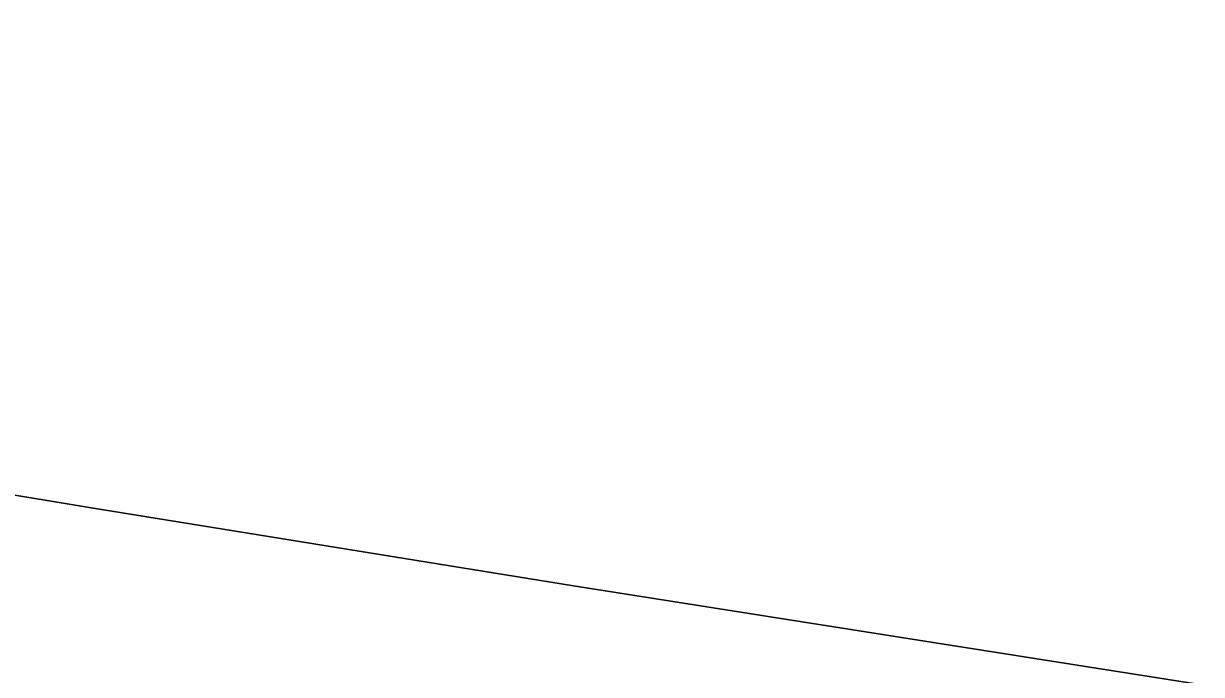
# Model space of a CAD drawing. Extents: x 3823584 to 3861785, y 301729 to 327625.
# Drawn here: x 3853251.6 to 3853524.4, y 319410.8 to 319561.6 of the extents above; entities that cross this region are included whole.
import ezdxf

# ---------------------------------------------------------------- set-up
doc = ezdxf.new("R2010")
doc.units = 0
for name, color, linetype in [('V-CHAN-NAID', 7, 'Continuous'), ('V-GRID-MAJR', 7, 'Continuous'), ('V-RIVR-EDGE', 7, 'Continuous'), ('V-TOPO-DPTH', 7, 'Continuous'), ('V-TOPO-MINR', 7, 'Continuous')]:
    doc.layers.add(name, color=color, linetype=linetype)

msp = doc.modelspace()

# ---------------------------------------------------------------- linework, layer by layer
at = {"layer": 'V-GRID-MAJR'}
msp.add_spline([(3827642.978, 319275.864), (3832951.406, 319355.783), (3838259.823, 319436.473), (3843568.228, 319517.936), (3848876.6210000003, 319600.17), (3854185.002, 319683.177), (3859493.3710000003, 319766.956), (3859493.372, 319766.956)], degree=3, dxfattribs=at)
at = {"layer": 'V-RIVR-EDGE'}
msp.add_spline([(3842841.53946351, 321100.2444347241), (3842868.291653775, 321083.9189782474), (3842887.6892579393, 321072.7014419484), (3842926.4988761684, 321056.09393629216), (3842950.7443803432, 321041.4649776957), (3842972.070096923, 321024.41507115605), (3842988.05147549, 321006.4071125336), (3843009.861621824, 320988.87037459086), (3843033.1286598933, 320971.33003417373), (3843055.431641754, 320956.7058788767), (3843078.7166921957, 320946.44999713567), (3843098.1263046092, 320940.08876662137), (3843142.744276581, 320915.69676181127), (3843156.320317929, 320906.9217883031), (3843166.981374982, 320897.6683891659), (3843193.6586345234, 320884.49031818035), (3843216.4556527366, 320873.2643761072), (3843237.304144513, 320859.61508444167), (3843254.7616280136, 320849.3736125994), (3843280.4712288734, 320837.65483499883), (3843294.0472702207, 320828.8798614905), (3843315.3825934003, 320815.7149995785), (3843374.5466670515, 320782.0599890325), (3843408.0191522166, 320767.4082147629), (3843439.065886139, 320753.73370577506), (3843485.1407498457, 320729.33809849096), (3843531.7072482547, 320707.3694432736), (3843569.0611755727, 320691.25117067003), (3843614.173183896, 320670.25737908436), (3843636.4845715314, 320659.0326378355), (3843664.610317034, 320642.45155032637), (3843700.9725691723, 320618.07995953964), (3843732.4905237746, 320598.57668278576), (3843761.5983378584, 320586.3638688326), (3843794.592397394, 320574.6270788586), (3843841.175707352, 320559.4572517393), (3843869.317063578, 320549.1893617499), (3843895.9979255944, 320537.4681824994), (3843934.800338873, 320517.9468933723), (3843983.776977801, 320488.68777535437), (3844036.6422638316, 320460.87594247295), (3844067.6974035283, 320450.60084753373), (3844099.230968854, 320437.41076829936), (3844147.2567606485, 320416.40977176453), (3844198.681966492, 320395.40036945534), (3844231.6640177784, 320378.80727369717), (3844260.7694302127, 320365.6231985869), (3844285.498163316, 320350.0217780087), (3844318.4718088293, 320330.0292682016), (3844340.7783931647, 320316.86200464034), (3844370.3634320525, 320301.2485758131), (3844413.0508899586, 320281.71768008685), (3844464.954521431, 320257.79329348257), (3844507.6347743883, 320235.34861428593), (3844559.533602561, 320209.4817053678), (3844611.925266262, 320186.5273790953), (3844641.5175100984, 320173.82773373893), (3844659.969070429, 320172.8108412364), (3844685.6966836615, 320168.37652231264), (3844698.8027051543, 320165.9159471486), (3844709.9638026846, 320162.48891412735), (3844717.7302894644, 320161.0128091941), (3844736.1746448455, 320157.0821332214), (3844761.8926514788, 320148.76276966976), (3844788.5771159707, 320138.49848215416), (3844802.1519564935, 320129.2378780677), (3844822.9884400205, 320110.732280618), (3844840.4399193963, 320098.0626558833), (3844854.9896235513, 320090.25654188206), (3844877.313019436, 320083.88810641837), (3844898.18072441, 320078.0089040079), (3844924.8844020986, 320075.51470574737), (3844948.1754566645, 320067.6869768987), (3844995.2407947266, 320051.0590572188), (3845092.7384626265, 320004.68278646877), (3845127.184610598, 319990.9998717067), (3845178.6014106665, 319966.59105534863), (3845233.9044561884, 319942.65826297), (3845254.287731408, 319937.2658919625), (3845267.870977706, 319931.4047019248), (3845279.993729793, 319924.09022262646), (3845291.1224050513, 319907.55116398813), (3845303.7043695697, 319889.5516111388), (3845313.880996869, 319880.7850434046), (3845344.425288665, 319860.31290714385), (3845386.1330796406, 319837.3849990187), (3845433.1780036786, 319812.50135950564), (3845466.1672599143, 319798.82204721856), (3845499.6433475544, 319785.6271646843), (3845540.393086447, 319768.0435945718), (3845605.4003377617, 319740.68737164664), (3845645.6500361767, 319717.2774354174), (3845675.7339147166, 319707.00474212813), (3845744.625009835, 319679.1532820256), (3845798.473565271, 319656.1953532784), (3845841.1718306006, 319641.0351327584), (3845897.9365711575, 319619.04126021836), (3845920.2491596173, 319608.302149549), (3845955.660564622, 319592.1886802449), (3845983.317491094, 319582.40762165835), (3846002.7283043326, 319576.5320217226), (3846033.7846448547, 319566.7425573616), (3846064.358957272, 319558.41118556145), (3846131.303927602, 319529.1076370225), (3846195.8315524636, 319504.1807678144), (3846263.751386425, 319476.3317093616), (3846288.980160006, 319466.5566548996), (3846319.068841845, 319458.2264839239), (3846370.0132204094, 319439.16080475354), (3846428.2480617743, 319422.5052661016), (3846482.097818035, 319400.03296793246), (3846515.073865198, 319381.01171928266), (3846564.070918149, 319360.0083210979), (3846597.555411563, 319350.21285261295), (3846665.495659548, 319330.61951399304), (3846718.3837612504, 319312.03466210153), (3846778.5491166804, 319290.5180143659), (3846834.3413952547, 319268.04091289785), (3846872.6737886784, 319254.834022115), (3846921.208026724, 319243.05880574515), (3847037.62727481, 319189.3512441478), (3847098.2818632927, 319169.290287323), (3847179.316124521, 319142.38006775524), (3847206.487420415, 319132.60020999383), (3847242.872488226, 319117.45560019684), (3847278.287495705, 319102.7990226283), (3847312.7192337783, 319083.288540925), (3847329.198251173, 319070.1356872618), (3847340.837774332, 319063.7936699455), (3847386.923445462, 319043.76873786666), (3847433.0175223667, 319027.1432198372), (3847490.7823438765, 319016.80207953), (3847613.538805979, 318972.79151877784), (3847679.0388928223, 318948.3478784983), (3847756.1893102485, 318921.9328961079), (3847807.621721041, 318903.8372772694), (3847852.2649103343, 318889.6435146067), (3847964.3663195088, 318857.31450588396), (3847994.445394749, 318845.09929028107), (3848035.6879691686, 318830.4283028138), (3848071.107779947, 318817.71424755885), (3848100.2227989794, 318808.4152170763), (3848132.7312279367, 318796.6796279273), (3848146.30366681, 318786.44776268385), (3848169.579110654, 318772.3068363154), (3848183.655192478, 318769.35822892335), (3848198.2241098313, 318769.32220417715), (3848227.38235856, 318777.5058745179), (3848252.6495585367, 318783.27099856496), (3848268.1897370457, 318783.23257216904), (3848285.6652329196, 318780.27555900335), (3848300.7029693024, 318773.4395053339), (3848320.582601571, 318760.7638764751), (3848336.5735867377, 318746.6409624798), (3848351.5861057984, 318729.6066666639), (3848359.334580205, 318720.84610305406), (3848374.8579471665, 318714.00884856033), (3848388.938832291, 318713.0027634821), (3848400.097528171, 318708.60446930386), (3848422.88854226, 318694.9503743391), (3848448.1281232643, 318689.5459950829), (3848489.3658943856, 318672.93248530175), (3848523.3252109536, 318658.7651407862), (3848566.5043035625, 318641.6611971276), (3848605.32112674, 318627.9674749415), (3848647.0541350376, 318615.2378089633), (3848684.418869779, 318603.4902115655), (3848723.2380946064, 318590.7677505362), (3848769.3333723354, 318574.627863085), (3848833.36816167, 318546.78841123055), (3848867.8143096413, 318533.1054964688), (3848904.6874096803, 318518.9309470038), (3848947.382072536, 318502.3138347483), (3849001.723463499, 318482.2684886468), (3849103.633835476, 318452.8784807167), (3849156.5315437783, 318438.1786734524), (3849190.018438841, 318429.3544661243), (3849235.138852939, 318411.7600885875), (3849274.432900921, 318394.6657515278), (3849315.1958488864, 318382.4241177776), (3849365.1857778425, 318370.15966835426), (3849404.0218142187, 318364.23603542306), (3849440.415287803, 318352.4908396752), (3849487.0034010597, 318339.26353486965), (3849538.9250449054, 318322.6236069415), (3849582.107739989, 318306.9765550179), (3849620.9257639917, 318293.7684634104), (3849669.9348251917, 318277.6213710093), (3849700.993567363, 318268.80316780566), (3849752.443990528, 318257.99200764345), (3849805.347702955, 318245.72035327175), (3849854.8556038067, 318234.9139964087), (3849902.416179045, 318222.16992053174), (3849946.5785410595, 318209.9198810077), (3850026.169119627, 318188.35520027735), (3850056.741030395, 318179.0525673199), (3850089.2530618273, 318168.7738699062), (3850137.2968659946, 318155.05733204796), (3850179.5155048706, 318142.3264652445), (3850231.4467553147, 318129.5715819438), (3850317.3289165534, 318099.249940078), (3850383.815875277, 318081.11709566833), (3850420.7045860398, 318073.25574372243), (3850467.790338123, 318064.8835438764), (3850492.5574976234, 318064.82230180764), (3850504.209029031, 318063.3365902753), (3850532.840819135, 318055.01002177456), (3850621.657177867, 318032.93689479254), (3850687.184883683, 318019.662757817), (3850711.45800683, 318016.20330252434), (3850744.9533076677, 318010.7785092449), (3850789.6109068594, 318002.4123135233), (3850833.787678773, 317995.98984094), (3850862.429075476, 317991.54831706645), (3850891.552500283, 317985.6487006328), (3850937.6561837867, 317972.90822723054), (3850986.173610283, 317954.3341827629), (3851054.5718698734, 317923.57014001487), (3851080.283872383, 317912.8226235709), (3851106.973140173, 317904.5008583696), (3851143.367814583, 317893.2412932), (3851177.3271311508, 317879.07394868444), (3851200.630193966, 317876.10252561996), (3851236.5656559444, 317875.52803400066), (3851266.1807154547, 317872.05536963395), (3851272.4951137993, 317872.52538948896), (3851284.1778666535, 317883.6660729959), (3851289.5258071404, 317886.0810168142), (3851297.785129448, 317887.51749452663), (3851306.0360459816, 317885.5545581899), (3851313.7953278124, 317881.164669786), (3851326.385698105, 317866.56453098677), (3851330.7455658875, 317862.183048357), (3851336.0802973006, 317859.2560558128), (3851351.621676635, 317859.7032599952), (3851365.6953568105, 317855.78339144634), (3851396.2684684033, 317846.9663890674), (3851418.1050328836, 317840.1135238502), (3851434.6044643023, 317835.21639002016), (3851457.903924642, 317830.78807522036), (3851490.914795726, 317825.8501133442), (3851530.7088841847, 317814.58214240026), (3851551.09576188, 317810.64666312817), (3851594.7784974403, 317800.8259773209), (3851617.5899255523, 317795.42760218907), (3851653.018142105, 317786.11296098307), (3851683.593655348, 317778.2672197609), (3851733.5859859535, 317766.9740314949), (3851760.7668884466, 317761.0792183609), (3851796.674731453, 317749.33522343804), (3851824.338862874, 317742.46794832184), (3851840.847900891, 317741.4558591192), (3851930.1594968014, 317723.26657593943), (3851979.6613935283, 317710.0320661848), (3852014.6051803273, 317701.204256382), (3852052.935172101, 317687.02610444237), (3852078.167548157, 317678.7079417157), (3852111.1700134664, 317670.3705657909), (3852145.6269688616, 317661.0583262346), (3852223.2906358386, 317645.8116463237), (3852251.450004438, 317642.8282150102), (3852298.5357565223, 317634.4560151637), (3852318.4346019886, 317629.5504755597), (3852350.9538383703, 317622.1855616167), (3852383.4742755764, 317615.30627825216), (3852407.2581656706, 317610.39113204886), (3852442.1995508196, 317600.5920610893), (3852460.642705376, 317596.17575453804), (3852492.1978855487, 317591.72702571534), (3852557.7243905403, 317577.96725816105), (3852588.790337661, 317572.0628384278), (3852639.745523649, 317557.3678344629), (3852677.11266004, 317546.59149822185), (3852709.146265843, 317539.22778510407), (3852778.0757873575, 317526.91650351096), (3852828.068117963, 317515.6233152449), (3852866.412519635, 317507.27273024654), (3852903.3000295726, 317498.92574772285), (3852971.2546874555, 317485.159976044), (3853029.49673377, 317471.41822086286), (3853053.775861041, 317470.3869184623), (3853067.863951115, 317472.2946168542), (3853084.859820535, 317471.76695740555), (3853119.3287841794, 317467.31102363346), (3853178.5661081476, 317463.27947837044), (3853226.6375312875, 317460.73244381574), (3853283.446702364, 317456.7069026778), (3853309.6647494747, 317454.213905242), (3853332.964209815, 317449.78559044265), (3853373.743969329, 317444.34278479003), (3853420.841729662, 317440.82689072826), (3853438.8148643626, 317442.72498252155), (3853449.504741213, 317445.12671726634), (3853457.2772321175, 317446.07876522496), (3853468.9311651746, 317445.5643148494), (3853484.4677412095, 317444.06899671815), (3853505.8234784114, 317439.15985463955), (3853578.1187908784, 317413.242511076), (3853649.4320347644, 317382.9568939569), (3853665.4518397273, 317380.48911384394), (3853691.668686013, 317377.5104858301), (3853715.9334033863, 317370.65161648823), (3853745.037614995, 317356.98191079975), (3853758.626865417, 317353.5488736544), (3853777.0808273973, 317353.5032423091), (3853792.137776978, 317354.43727789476), (3853804.762971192, 317353.92042586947), (3853814.9564100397, 317351.9526862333), (3853825.1474472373, 317349.0136854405), (3853833.8719861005, 317342.19324249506), (3853838.212640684, 317330.0416706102), (3853842.542487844, 317313.5194235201), (3853842.5172705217, 317303.32118137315), (3853841.0279565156, 317290.21275823), (3853837.1068871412, 317275.6534474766), (3853833.185817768, 317261.09413672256), (3853832.6893797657, 317256.7246623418), (3853833.167805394, 317253.8096780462), (3853842.870810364, 317249.90061692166), (3853850.6445020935, 317251.3382954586), (3853861.83201777, 317258.59513516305), (3853874.481228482, 317267.79089470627), (3853878.8687152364, 317274.57891538), (3853885.7143755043, 317293.5016963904), (3853891.570762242, 317305.14242037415), (3853902.7642820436, 317314.8274129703), (3853910.5427770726, 317318.20761382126), (3853925.6009274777, 317319.62727998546), (3853947.935130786, 317317.6295197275), (3853964.9201927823, 317312.7311850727), (3853976.0704828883, 317304.93347684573), (3853977.033338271, 317301.53166114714), (3853977.0189283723, 317295.7040942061), (3853962.849182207, 317260.7735164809), (3853962.359949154, 317259.3178255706), (3853973.5186450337, 317254.9195313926), (3853974.4923078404, 317255.88839089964), (3853985.220611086, 317273.8303041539), (3853996.4213358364, 317286.4290802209), (3854006.1459556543, 317291.2613695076), (3854013.9208482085, 317293.18467862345), (3854024.119090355, 317293.1594613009), (3854039.1688349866, 317291.17971341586), (3854062.4682953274, 317286.75139861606), (3854090.128824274, 317278.4272317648), (3854103.2264399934, 317272.56724255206), (3854117.7833490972, 317267.67491202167), (3854137.6785920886, 317261.31248068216), (3854149.322918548, 317256.9129856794), (3854160.4900202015, 317255.91410555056), (3854172.621178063, 317251.99904030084), (3854187.6697218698, 317249.5336618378), (3854208.5398284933, 317244.62572058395), (3854239.6033739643, 317237.7500396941), (3854270.188493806, 317233.78934309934), (3854295.444886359, 317235.18379194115), (3854316.8030252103, 317231.2459110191), (3854345.9240483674, 317224.3750334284), (3854376.4959591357, 317215.0724004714), (3854404.636114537, 317204.31887990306), (3854422.5744253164, 317192.13368492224), (3854456.0409063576, 317175.05375776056), (3854479.324755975, 317164.3122454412), (3854512.3248196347, 317155.0036083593), (3854552.605739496, 317144.22006716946), (3854583.670485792, 317137.8300168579), (3854607.929199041, 317128.5429946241), (3854626.3675502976, 317122.18416575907), (3854651.128705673, 317119.69477079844), (3854669.097037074, 317119.65034027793), (3854682.204259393, 317117.6753956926), (3854697.7324296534, 317112.78066351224), (3854731.213320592, 317101.5283032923), (3854780.705610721, 317084.4087489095), (3854814.6769355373, 317075.0977101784), (3854853.496160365, 317062.3752491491), (3854876.79922318, 317059.4038260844), (3854908.365210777, 317059.32577246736), (3854930.205377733, 317053.9297989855), (3854954.4652918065, 317045.12840733), (3854992.79768523, 317031.92151654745), (3855018.5204951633, 317025.54467530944), (3855045.212164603, 317018.1941712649), (3855069.962512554, 317011.33410109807), (3855098.5943026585, 317003.0075325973), (3855144.6847770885, 316984.92512283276), (3855179.121318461, 316967.3571634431), (3855201.4303044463, 316955.1611610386), (3855224.730965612, 316951.2184768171), (3855238.815453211, 316951.669283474), (3855266.4951953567, 316951.1152058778), (3855288.8245953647, 316947.17492330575), (3855307.2653482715, 316941.787355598), (3855334.4402466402, 316933.4643895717), (3855365.9786152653, 316922.2168326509), (3855391.699023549, 316914.8687302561), (3855424.225464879, 316910.41759978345), (3855463.0723086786, 316908.8646420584), (3855500.9382847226, 316903.42904135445), (3855550.927012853, 316890.6789613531), (3855585.3827674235, 316880.88109121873), (3855613.0384930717, 316870.6144020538), (3855645.0540865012, 316855.9662302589), (3855692.1110187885, 316835.93889653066), (3855730.429002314, 316816.904438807), (3855763.902688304, 316802.73829511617), (3855794.4721974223, 316792.4644010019), (3855845.9178172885, 316779.71071852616), (3855892.0178983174, 316765.5133533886), (3855946.353285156, 316743.03985439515), (3855993.3886025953, 316714.271170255), (3856071.467051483, 316670.3710853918), (3856089.417370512, 316663.0421961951), (3856107.8605250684, 316658.62588964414), (3856121.4389680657, 316650.8221772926), (3856142.287459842, 316637.172885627), (3856156.3551358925, 316630.8248641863), (3856184.4868855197, 316616.671929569), (3856216.019250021, 316602.9962197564), (3856256.2893624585, 316587.8420033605), (3856306.7565162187, 316572.1769390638), (3856351.4105129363, 316562.35385160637), (3856435.853794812, 316539.3202708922), (3856494.089837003, 316523.15036281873), (3856538.2509981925, 316510.41469271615), (3856585.8007660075, 316493.2999416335), (3856618.30559249, 316480.1074607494), (3856653.2433751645, 316468.8514980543), (3856673.1434214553, 316464.4315890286), (3856704.208167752, 316458.0415387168), (3856732.3543272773, 316449.71617104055), (3856785.735264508, 316434.0439017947), (3856807.5790339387, 316430.10482004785), (3856837.672519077, 316423.717171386), (3856870.1773455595, 316410.5246905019), (3856899.7779951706, 316401.22445919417), (3856934.7157778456, 316389.9684964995), (3857040.986017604, 316356.1970059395), (3857080.2824672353, 316340.07393003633), (3857124.9136482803, 316321.0238615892), (3857148.672321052, 316305.9104732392), (3857160.2926310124, 316291.798366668), (3857170.934474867, 316274.77487827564), (3857176.229579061, 316255.82207664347), (3857179.0713130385, 316226.6770369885), (3857180.5161965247, 316221.8171287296), (3857182.4335015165, 316211.6140832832), (3857188.7370924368, 316207.7134279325), (3857198.9353345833, 316207.6882106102), (3857203.8012469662, 316211.56124698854), (3857208.6587535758, 316212.03486931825), (3857222.246803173, 316208.11620159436), (3857260.0803569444, 316189.568575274), (3857281.900109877, 316175.9168819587), (3857296.9330429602, 316167.13830597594), (3857323.6030975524, 316151.0464515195), (3857337.1983520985, 316150.0415672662), (3857353.2241611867, 316150.0019400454), (3857380.4374859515, 316157.21915252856), (3857385.3045991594, 316161.5778194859), (3857386.299876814, 316171.2880294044), (3857386.817929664, 316184.398854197), (3857392.679119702, 316197.9821004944), (3857402.406141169, 316203.7856509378), (3857414.5541105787, 316206.6694137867), (3857433.006871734, 316206.1381518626), (3857452.4164841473, 316199.77692134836), (3857489.2991907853, 316189.4874165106), (3857539.773549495, 316176.73613568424), (3857578.1215536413, 316169.8424424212), (3857601.4186123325, 316164.4428664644), (3857617.912039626, 316157.11757974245), (3857635.84914958, 316144.44675418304), (3857650.8472587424, 316121.58489142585), (3857656.6303951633, 316103.6021501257), (3857659.017720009, 316087.08470633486)], degree=3, dxfattribs=at)
at = {"layer": 'V-TOPO-DPTH'}
for points in [[(3854491.84343214, 319291.11149257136), (3853744.6952817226, 319382.5939831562), (3853727.8382705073, 319383.3410022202), (3853710.9919440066, 319384.6740833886), (3853627.0995995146, 319393.5195481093), (3853615.2853773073, 319394.8567506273), (3853603.486953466, 319396.31426281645), (3853591.712227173, 319397.9522395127), (3853579.9532992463, 319399.71052588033), (3853378.9577066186, 319431.3400175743), (3853266.786636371, 319449.4359546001), (3853154.7139509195, 319468.1086434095), (3853042.788842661, 319487.64645989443), (3852930.962119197, 319507.76102816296), (3852753.051198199, 319540.47220630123), (3852719.78110808, 319546.7896229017), (3852686.5635057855, 319553.36435701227), (3852653.424635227, 319560.32506738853), (3852620.3382524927, 319567.54309527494), (3852500.625060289, 319594.3898136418), (3852407.807703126, 319615.5866236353), (3852315.1053209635, 319637.26653093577), (3852222.5754013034, 319659.6710841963), (3852130.160456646, 319682.5587347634)], [(3852130.160456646, 319682.5587347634), (3852222.5754013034, 319659.6710841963), (3852315.1053209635, 319637.26653093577), (3852407.807703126, 319615.5866236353), (3852500.625060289, 319594.3898136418), (3852620.3382524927, 319567.54309527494), (3852653.424635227, 319560.32506738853), (3852686.5635057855, 319553.36435701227), (3852719.78110808, 319546.7896229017), (3852753.051198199, 319540.47220630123), (3852930.962119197, 319507.76102816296), (3853042.788842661, 319487.64645989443), (3853154.7139509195, 319468.1086434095), (3853266.786636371, 319449.4359546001), (3853378.9577066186, 319431.3400175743), (3853579.9532992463, 319399.71052588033), (3853591.712227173, 319397.9522395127), (3853603.486953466, 319396.31426281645), (3853615.2853773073, 319394.8567506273), (3853627.0995995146, 319393.5195481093), (3853710.9919440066, 319384.6740833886), (3853727.8382705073, 319383.3410022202), (3853744.6952817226, 319382.5939831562), (3854491.84343214, 319291.11149257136)]]:
    msp.add_lwpolyline(points, dxfattribs=at)
at = {"layer": 'V-TOPO-MINR'}
msp.add_lwpolyline([(3854491.84343214, 319291.11149257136), (3853744.6952817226, 319382.5939831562), (3853727.8382705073, 319383.3410022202), (3853710.9919440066, 319384.6740833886), (3853627.0995995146, 319393.5195481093), (3853615.2853773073, 319394.8567506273), (3853603.486953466, 319396.31426281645), (3853591.712227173, 319397.9522395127), (3853579.9532992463, 319399.71052588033), (3853378.9577066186, 319431.3400175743), (3853266.786636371, 319449.4359546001), (3853154.7139509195, 319468.1086434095), (3853042.788842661, 319487.64645989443), (3852930.962119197, 319507.76102816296), (3852753.051198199, 319540.47220630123), (3852719.78110808, 319546.7896229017), (3852686.5635057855, 319553.36435701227), (3852653.424635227, 319560.32506738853), (3852620.3382524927, 319567.54309527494), (3852500.625060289, 319594.3898136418), (3852407.807703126, 319615.5866236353), (3852315.1053209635, 319637.26653093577), (3852222.5754013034, 319659.6710841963), (3852130.160456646, 319682.5587347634)], dxfattribs=at)

# ---------------------------------------------------------------- texts
at = {"layer": 'V-CHAN-NAID'}
msp.add_text('CHEVRON OSTRICA', height=100.000002, rotation=75.6444184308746, dxfattribs=at).set_placement((3853509.458117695, 318201.0963363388))

doc.saveas('drawing.dxf')
